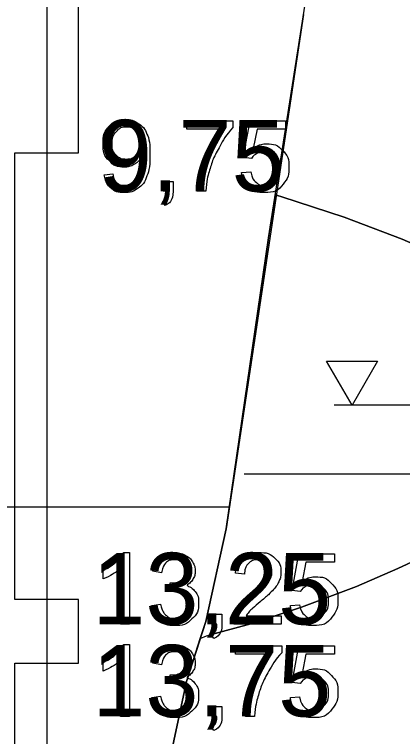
# Model space of a CAD drawing. Extents: x 700746 to 706058, y 6570320 to 6580460.
# Drawn here: x 705396.4 to 705426.8, y 6576392.8 to 6576449.4 of the extents above; entities that cross this region are included whole.
import ezdxf

# ---------------------------------------------------------------- set-up
doc = ezdxf.new("R2010")
doc.units = 0
for name, color, linetype in [('Default', 7, 'Continuous'), ('GEOLPUNKT', 7, 'Continuous'), ('Plokid', 7, 'Continuous'), ('Täide', 7, 'Continuous'), ('VEEKOGU', 7, 'Continuous'), ('Veetase', 7, 'Continuous')]:
    doc.layers.add(name, color=color, linetype=linetype)

msp = doc.modelspace()

# ---------------------------------------------------------------- linework, layer by layer
at = {"layer": 'Default'}
msp.add_lwpolyline([(705406.311, 6576380.457), (705409.85, 6576397.088), (705411.369, 6576401.805), (705412.975, 6576409.08), (705416.299, 6576431.886), (705421.6, 6576465.711)], dxfattribs=at)
at = {"layer": 'GEOLPUNKT'}
for points in [[(705398.898, 6576536.042), (705398.898, 6576318.542)], [(705409.879, 6576440.396), (705409.879, 6576441.058), (705413.503, 6576441.058), (705413.503, 6576440.522)], [(705414.95, 6576438.096), (705414.306, 6576438.181), (705414.848, 6576441.058), (705417.631, 6576441.058), (705417.631, 6576440.4), (705415.397, 6576440.4), (705415.096, 6576438.897)], [(705412.62, 6576440.396), (705409.879, 6576440.396)], [(705403.413, 6576436.828), (705404.075, 6576436.888)], [(705414.182, 6576436.999), (705414.903, 6576437.058)], [(705408.031, 6576435.53), (705408.031, 6576436.311), (705408.812, 6576436.311), (705408.812, 6576435.53)], [(705408.42, 6576435.53), (705408.031, 6576435.53)], [(705411.369, 6576435.53), (705410.661, 6576435.53)], [(705408.176, 6576434.421), (705407.984, 6576434.715)], [(705404.935, 6576407.207), (705405.377, 6576407.207), (705405.377, 6576401.586)], [(705418.78, 6576404.151), (705418.135, 6576404.236), (705418.677, 6576407.113), (705421.46, 6576407.113), (705421.46, 6576406.456), (705419.227, 6576406.456), (705418.925, 6576404.953)], [(705403.316, 6576405.137), (705403.316, 6576405.802)], [(705405.377, 6576401.586), (705404.69, 6576401.586), (705404.69, 6576405.966)], [(705407.9, 6576405.632), (705407.213, 6576405.756)], [(705414.409, 6576405.517), (705413.701, 6576405.589)], [(705408.5, 6576404.24), (705408.576, 6576404.842)], [(705407.144, 6576403.071), (705407.832, 6576403.161)], [(705418.012, 6576403.054), (705418.733, 6576403.114)], [(705411.861, 6576401.586), (705411.861, 6576402.367), (705412.642, 6576402.367), (705412.642, 6576401.586)], [(705417.273, 6576402.247), (705417.273, 6576401.586), (705413.572, 6576401.586)], [(705414.528, 6576402.247), (705417.273, 6576402.247)], [(705412.25, 6576401.586), (705411.861, 6576401.586)], [(705412.006, 6576400.476), (705411.814, 6576400.77)], [(705404.935, 6576399.991), (705405.377, 6576399.991), (705405.377, 6576394.369)], [(705413.709, 6576399.235), (705413.709, 6576399.897), (705417.333, 6576399.897), (705417.333, 6576399.361)], [(705418.78, 6576396.935), (705418.135, 6576397.02), (705418.677, 6576399.897), (705421.46, 6576399.897), (705421.46, 6576399.24), (705419.227, 6576399.24), (705418.925, 6576397.736)], [(705405.377, 6576394.369), (705404.69, 6576394.369), (705404.69, 6576398.75)], [(705416.449, 6576399.235), (705413.709, 6576399.235)], [(705403.316, 6576397.921), (705403.316, 6576398.585)], [(705407.9, 6576398.416), (705407.213, 6576398.54)], [(705408.5, 6576397.024), (705408.576, 6576397.626)], [(705407.144, 6576395.855), (705407.832, 6576395.944)], [(705418.012, 6576395.838), (705418.733, 6576395.897)], [(705411.861, 6576394.369), (705411.861, 6576395.151), (705412.642, 6576395.151), (705412.642, 6576394.369)], [(705412.25, 6576394.369), (705411.861, 6576394.369)], [(705415.199, 6576394.369), (705414.49, 6576394.369)], [(705412.006, 6576393.26), (705411.814, 6576393.554)]]:
    msp.add_lwpolyline(points, dxfattribs=at)
for points in [[(705401.398, 6576478.542), (705398.898, 6576478.542), (705398.898, 6576438.542), (705401.398, 6576438.542)], [(705396.398, 6576438.542), (705398.898, 6576438.542), (705398.898, 6576403.542), (705396.398, 6576403.542)], [(705401.398, 6576403.542), (705398.898, 6576403.542), (705398.898, 6576398.542), (705401.398, 6576398.542)], [(705396.398, 6576398.542), (705398.898, 6576398.542), (705398.898, 6576358.542), (705396.398, 6576358.542)]]:
    msp.add_lwpolyline(points, close=True, dxfattribs=at)
for points in [[(705404.075, 6576436.888), (705404.159, 6576436.421), (705404.395, 6576436.21), (705404.632, 6576436), (705405.002, 6576436), (705405.318, 6576436), (705405.558, 6576436.145), (705405.797, 6576436.29), (705405.949, 6576436.533), (705406.1, 6576436.776), (705406.203, 6576437.189), (705406.307, 6576437.602), (705406.307, 6576438.029), (705406.307, 6576438.075), (705406.303, 6576438.167), (705406.097, 6576437.838), (705405.74, 6576437.634), (705405.383, 6576437.43), (705404.967, 6576437.43), (705404.272, 6576437.43), (705403.791, 6576437.934), (705403.311, 6576438.437), (705403.311, 6576439.262), (705403.311, 6576440.113), (705403.812, 6576440.632), (705404.314, 6576441.152), (705405.07, 6576441.152), (705405.616, 6576441.152), (705406.068, 6576440.858), (705406.52, 6576440.564), (705406.755, 6576440.02), (705406.99, 6576439.476), (705406.99, 6576438.445), (705406.99, 6576437.372), (705406.757, 6576436.736), (705406.524, 6576436.101), (705406.064, 6576435.769), (705405.604, 6576435.436), (705404.986, 6576435.436), (705404.329, 6576435.436), (705403.913, 6576435.801), (705403.497, 6576436.167), (705403.413, 6576436.828)], [(705406.226, 6576439.296), (705406.226, 6576439.889), (705405.912, 6576440.236), (705405.599, 6576440.584), (705405.155, 6576440.584), (705404.695, 6576440.584), (705404.357, 6576440.21), (705404.019, 6576439.835), (705404.019, 6576439.239), (705404.019, 6576438.704), (705404.34, 6576438.37), (705404.661, 6576438.036), (705405.136, 6576438.036), (705405.612, 6576438.036), (705405.919, 6576438.37), (705406.226, 6576438.704), (705406.226, 6576439.296)], [(705410.661, 6576435.53), (705410.672, 6576436.191), (705410.92, 6576437.127), (705411.169, 6576438.062), (705411.633, 6576438.931), (705412.097, 6576439.8), (705412.62, 6576440.396)], [(705413.503, 6576440.522), (705412.969, 6576439.953), (705412.444, 6576439.01), (705411.919, 6576438.066), (705411.633, 6576437.069), (705411.426, 6576436.367), (705411.369, 6576435.53)], [(705415.096, 6576438.897), (705415.6, 6576439.248), (705416.154, 6576439.248), (705416.887, 6576439.248), (705417.391, 6576438.739), (705417.895, 6576438.231), (705417.895, 6576437.432), (705417.895, 6576436.671), (705417.452, 6576436.117), (705416.913, 6576435.436), (705415.981, 6576435.436), (705415.217, 6576435.436), (705414.734, 6576435.864), (705414.251, 6576436.292), (705414.182, 6576436.999)], [(705414.903, 6576437.058), (705414.983, 6576436.531), (705415.275, 6576436.265), (705415.566, 6576436), (705415.981, 6576436), (705416.481, 6576436), (705416.823, 6576436.375), (705417.165, 6576436.75), (705417.165, 6576437.371), (705417.165, 6576437.96), (705416.837, 6576438.301), (705416.508, 6576438.642), (705415.97, 6576438.642), (705415.636, 6576438.642), (705415.369, 6576438.49), (705415.103, 6576438.338), (705414.95, 6576438.096)], [(705407.984, 6576434.715), (705408.202, 6576434.811), (705408.305, 6576434.996), (705408.408, 6576435.182), (705408.42, 6576435.53)], [(705408.812, 6576435.53), (705408.812, 6576435.098), (705408.66, 6576434.832), (705408.508, 6576434.566), (705408.176, 6576434.421)], [(705403.316, 6576405.802), (705403.892, 6576406.073), (705404.324, 6576406.458), (705404.755, 6576406.844), (705404.935, 6576407.207)], [(705407.213, 6576405.756), (705407.339, 6576406.447), (705407.786, 6576406.827), (705408.233, 6576407.207), (705408.898, 6576407.207), (705409.357, 6576407.207), (705409.743, 6576407.01), (705410.129, 6576406.814), (705410.333, 6576406.475), (705410.538, 6576406.135), (705410.538, 6576405.754), (705410.538, 6576405.392), (705410.343, 6576405.094), (705410.148, 6576404.797), (705409.766, 6576404.621), (705410.263, 6576404.507), (705410.537, 6576404.146), (705410.811, 6576403.785), (705410.811, 6576403.244), (705410.811, 6576402.511), (705410.276, 6576402.001), (705409.741, 6576401.492), (705408.924, 6576401.492), (705408.187, 6576401.492), (705407.7, 6576401.931), (705407.213, 6576402.371), (705407.144, 6576403.071)], [(705413.701, 6576405.589), (705413.773, 6576406.379), (705414.247, 6576406.793), (705414.72, 6576407.207), (705415.519, 6576407.207), (705416.325, 6576407.207), (705416.795, 6576406.76), (705417.265, 6576406.314), (705417.265, 6576405.653), (705417.265, 6576405.317), (705417.127, 6576404.993), (705416.99, 6576404.668), (705416.671, 6576404.309), (705416.353, 6576403.951), (705415.613, 6576403.324), (705414.994, 6576402.805), (705414.819, 6576402.62), (705414.643, 6576402.434), (705414.528, 6576402.247)], [(705408.576, 6576404.842), (705408.645, 6576404.835), (705408.687, 6576404.835), (705409.126, 6576404.835), (705409.478, 6576405.064), (705409.829, 6576405.293), (705409.829, 6576405.77), (705409.829, 6576406.147), (705409.573, 6576406.395), (705409.317, 6576406.643), (705408.912, 6576406.643), (705408.511, 6576406.643), (705408.244, 6576406.391), (705407.976, 6576406.138), (705407.9, 6576405.632)], [(705413.572, 6576401.586), (705413.565, 6576401.834), (705413.653, 6576402.064), (705413.794, 6576402.442), (705414.106, 6576402.809), (705414.418, 6576403.175), (705415.005, 6576403.655), (705415.916, 6576404.405), (705416.236, 6576404.842), (705416.556, 6576405.279), (705416.556, 6576405.67), (705416.556, 6576406.078), (705416.264, 6576406.359), (705415.973, 6576406.639), (705415.503, 6576406.639), (705415.008, 6576406.639), (705414.71, 6576406.341), (705414.413, 6576406.044), (705414.409, 6576405.517)], [(705404.69, 6576405.966), (705404.442, 6576405.729), (705404.039, 6576405.492), (705403.637, 6576405.255), (705403.316, 6576405.137)], [(705418.925, 6576404.953), (705419.429, 6576405.303), (705419.983, 6576405.303), (705420.717, 6576405.303), (705421.221, 6576404.795), (705421.725, 6576404.286), (705421.725, 6576403.487), (705421.725, 6576402.727), (705421.282, 6576402.172), (705420.743, 6576401.492), (705419.811, 6576401.492), (705419.047, 6576401.492), (705418.564, 6576401.919), (705418.08, 6576402.347), (705418.012, 6576403.054)], [(705418.733, 6576403.114), (705418.813, 6576402.586), (705419.104, 6576402.321), (705419.396, 6576402.055), (705419.81, 6576402.055), (705420.31, 6576402.055), (705420.653, 6576402.43), (705420.995, 6576402.806), (705420.995, 6576403.426), (705420.995, 6576404.016), (705420.666, 6576404.356), (705420.337, 6576404.697), (705419.8, 6576404.697), (705419.465, 6576404.697), (705419.199, 6576404.545), (705418.933, 6576404.393), (705418.78, 6576404.151)], [(705407.832, 6576403.161), (705407.95, 6576402.576), (705408.233, 6576402.317), (705408.517, 6576402.059), (705408.928, 6576402.059), (705409.415, 6576402.059), (705409.748, 6576402.395), (705410.081, 6576402.732), (705410.081, 6576403.228), (705410.081, 6576403.702), (705409.772, 6576404.009), (705409.462, 6576404.317), (705408.985, 6576404.317), (705408.79, 6576404.317), (705408.5, 6576404.24)], [(705411.814, 6576400.77), (705412.032, 6576400.866), (705412.135, 6576401.052), (705412.238, 6576401.237), (705412.25, 6576401.586)], [(705412.642, 6576401.586), (705412.642, 6576401.153), (705412.49, 6576400.887), (705412.337, 6576400.621), (705412.006, 6576400.476)], [(705403.316, 6576398.585), (705403.892, 6576398.857), (705404.324, 6576399.242), (705404.755, 6576399.628), (705404.935, 6576399.991)], [(705407.213, 6576398.54), (705407.339, 6576399.231), (705407.786, 6576399.611), (705408.233, 6576399.991), (705408.898, 6576399.991), (705409.357, 6576399.991), (705409.743, 6576399.794), (705410.129, 6576399.598), (705410.333, 6576399.259), (705410.538, 6576398.919), (705410.538, 6576398.538), (705410.538, 6576398.176), (705410.343, 6576397.878), (705410.148, 6576397.581), (705409.766, 6576397.405), (705410.263, 6576397.291), (705410.537, 6576396.93), (705410.811, 6576396.569), (705410.811, 6576396.027), (705410.811, 6576395.295), (705410.276, 6576394.785), (705409.741, 6576394.276), (705408.924, 6576394.276), (705408.187, 6576394.276), (705407.7, 6576394.715), (705407.213, 6576395.155), (705407.144, 6576395.855)], [(705408.576, 6576397.626), (705408.645, 6576397.618), (705408.687, 6576397.618), (705409.126, 6576397.618), (705409.478, 6576397.847), (705409.829, 6576398.076), (705409.829, 6576398.553), (705409.829, 6576398.931), (705409.573, 6576399.179), (705409.317, 6576399.427), (705408.912, 6576399.427), (705408.511, 6576399.427), (705408.244, 6576399.174), (705407.976, 6576398.922), (705407.9, 6576398.416)], [(705417.333, 6576399.361), (705416.798, 6576398.792), (705416.273, 6576397.849), (705415.748, 6576396.905), (705415.462, 6576395.909), (705415.256, 6576395.206), (705415.199, 6576394.369)], [(705404.69, 6576398.75), (705404.442, 6576398.513), (705404.039, 6576398.276), (705403.637, 6576398.039), (705403.316, 6576397.921)], [(705414.49, 6576394.369), (705414.502, 6576395.03), (705414.75, 6576395.966), (705414.998, 6576396.902), (705415.462, 6576397.771), (705415.926, 6576398.639), (705416.449, 6576399.235)], [(705418.925, 6576397.736), (705419.429, 6576398.087), (705419.983, 6576398.087), (705420.717, 6576398.087), (705421.221, 6576397.579), (705421.725, 6576397.07), (705421.725, 6576396.271), (705421.725, 6576395.51), (705421.282, 6576394.956), (705420.743, 6576394.276), (705419.811, 6576394.276), (705419.047, 6576394.276), (705418.564, 6576394.703), (705418.08, 6576395.131), (705418.012, 6576395.838)], [(705407.832, 6576395.944), (705407.95, 6576395.359), (705408.233, 6576395.101), (705408.517, 6576394.843), (705408.928, 6576394.843), (705409.415, 6576394.843), (705409.748, 6576395.179), (705410.081, 6576395.515), (705410.081, 6576396.012), (705410.081, 6576396.486), (705409.772, 6576396.793), (705409.462, 6576397.101), (705408.985, 6576397.101), (705408.79, 6576397.101), (705408.5, 6576397.024)], [(705418.733, 6576395.897), (705418.813, 6576395.37), (705419.104, 6576395.105), (705419.396, 6576394.839), (705419.81, 6576394.839), (705420.31, 6576394.839), (705420.653, 6576395.214), (705420.995, 6576395.589), (705420.995, 6576396.21), (705420.995, 6576396.799), (705420.666, 6576397.14), (705420.337, 6576397.481), (705419.8, 6576397.481), (705419.465, 6576397.481), (705419.199, 6576397.329), (705418.933, 6576397.177), (705418.78, 6576396.935)], [(705411.814, 6576393.554), (705412.032, 6576393.65), (705412.135, 6576393.836), (705412.238, 6576394.021), (705412.25, 6576394.369)], [(705412.642, 6576394.369), (705412.642, 6576393.937), (705412.49, 6576393.671), (705412.337, 6576393.405), (705412.006, 6576393.26)]]:
    msp.add_open_spline(points, degree=3, dxfattribs=at)
at = {"layer": 'Plokid'}
msp.add_line((705414.384, 6576413.372), (705479.574, 6576413.372), dxfattribs=at)
msp.add_lwpolyline([(705406.311, 6576380.457), (705409.85, 6576397.088), (705411.369, 6576401.805), (705412.975, 6576409.08), (705416.299, 6576431.886), (705421.6, 6576465.711)], dxfattribs=at)
at = {"layer": 'Täide'}
for p, q in [((705419.043, 6576449.395), (705412.975, 6576409.08)), ((705426.785, 6576431.766), (705422.22, 6576433.503))]:
    msp.add_line(p, q, dxfattribs=at)
for points in [[(705422.22, 6576433.503), (705417.341, 6576435.107), (705416.825, 6576435.245), (705416.299, 6576431.886), (705412.975, 6576409.08), (705411.369, 6576401.805), (705410.942, 6576400.477), (705411.438, 6576400.671), (705414.911, 6576401.632), (705418.887, 6576402.921), (705423.19, 6576404.548), (705426.445, 6576405.947), (705429.026, 6576407.161)], [(705416.91, 6576435.222), (705417.341, 6576435.107), (705422.22, 6576433.503), (705426.785, 6576431.766), (705431.847, 6576429.551), (705437.854, 6576426.571), (705442.346, 6576424.169), (705445.782, 6576421.988), (705447.322, 6576420.27), (705447.515, 6576419.117), (705447.222, 6576418.31), (705446.126, 6576416.99), (705444.889, 6576415.989), (705440.514, 6576413.309), (705433.588, 6576409.496), (705429.026, 6576407.161), (705426.445, 6576405.947), (705423.19, 6576404.548), (705418.887, 6576402.921), (705414.911, 6576401.632), (705411.721, 6576400.75)], [(705431.847, 6576429.551), (705426.785, 6576431.766)], [(705412.975, 6576409.08), (705411.369, 6576401.805), (705409.85, 6576397.088), (705406.311, 6576380.457)]]:
    msp.add_lwpolyline(points, dxfattribs=at)
at = {"layer": 'VEEKOGU'}
msp.add_line((705413.222, 6576410.772), (705210.354, 6576410.772), dxfattribs=at)
for points in [[(705411.369, 6576401.805), (705412.975, 6576409.08), (705413.222, 6576410.772)], [(705408.833, 6576392.309), (705409.85, 6576397.088), (705410.942, 6576400.477), (705411.369, 6576401.805)]]:
    msp.add_lwpolyline(points, dxfattribs=at)
at = {"layer": 'Veetase'}
msp.add_line((705457.023, 6576418.772), (705421.427, 6576418.772), dxfattribs=at)
msp.add_line((705457.023, 6576418.772), (705421.427, 6576418.772), dxfattribs=at)
msp.add_lwpolyline([(705422.842, 6576422.22), (705424.833, 6576422.22), (705422.842, 6576418.772), (705420.851, 6576422.22)], close=True, dxfattribs=at)
msp.add_lwpolyline([(705422.842, 6576422.22), (705424.833, 6576422.22), (705422.842, 6576418.772), (705420.851, 6576422.22)], close=True, dxfattribs=at)

# ---------------------------------------------------------------- texts
at = {"layer": 'GEOLPUNKT'}
for s, p in [('9,75', (705402.986, 6576435.53)), ('13,25', (705402.466, 6576401.586)), ('13,75', (705402.466, 6576394.369))]:
    msp.add_text(s, height=5.6, dxfattribs=at).set_placement(p)

doc.saveas('drawing.dxf')
